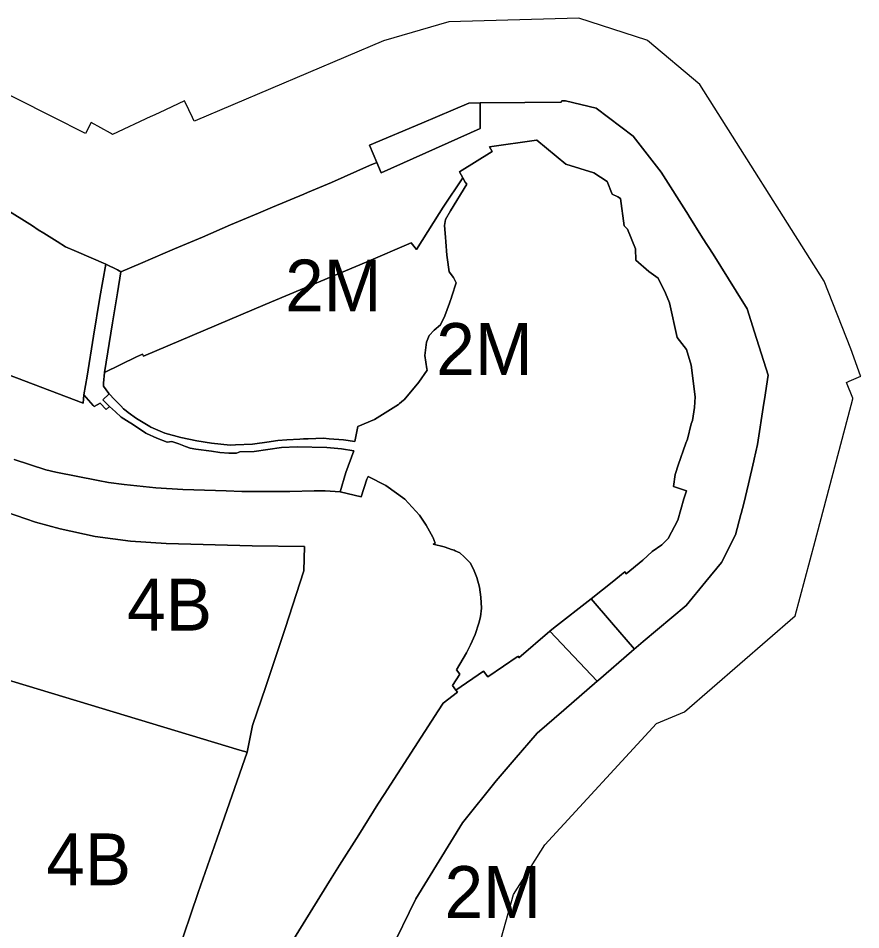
# Model space of a CAD drawing. Extents: x 598968 to 613553, y 4409678 to 4430833.
# Drawn here: x 608972.7 to 609167.6, y 4416215.3 to 4416426.3 of the extents above; entities that cross this region are included whole.
import ezdxf

# ---------------------------------------------------------------- set-up
doc = ezdxf.new("R2010")
doc.units = 0
for name, color, linetype in [('1', 7, 'Continuous'), ('SUBZONA 4B. Cases bifamiliars', 7, 'Continuous'), ('ZONA 2M. CARRERS DE CASES. amb projecte especial', 7, 'Continuous')]:
    doc.layers.add(name, color=color, linetype=linetype)

msp = doc.modelspace()

# ---------------------------------------------------------------- linework, layer by layer
at = {"layer": '1'}
for points in [[(609074.433, 4416177.8566), (609087.2524, 4416223.5359), (609094.5022, 4416235.0258), (609120.3514, 4416263.086), (609126.8412, 4416265.7662), (609152.4406, 4416288.0065), (609157.0703, 4416305.2862), (609165.79, 4416338.2157), (609165.78, 4416338.3356), (609164.29, 4416341.9656), (609164.94, 4416342.2455), (609167.5998, 4416343.3956), (609167.5498, 4416343.5356), (609165.3298, 4416349.7254), (609159.17, 4416365.4347), (609130.3704, 4416410.9026), (609118.2497, 4416421.0767), (609118.1006, 4416421.2018), (609102.351, 4416426.2512), (609072.2616, 4416425.4202), (609057.192, 4416421.0098), (609013.6013, 4416402.5239), (609013.3531, 4416402.4186), (609012.9632, 4416403.2586), (609011.2937, 4416406.8464), (609011.1532, 4416407.1485), (609005.2533, 4416404.3884), (609003.5734, 4416403.5982), (609003.3534, 4416403.4982), (608994.5136, 4416399.358), (608994.0136, 4416399.6381), (608989.5537, 4416402.1278), (608988.2537, 4416399.5978), (608980.6109, 4416403.4348), (608955.4519, 4416416.0652)], [(608969.4021, 4416382.3138), (608975.9421, 4416378.182), (608977.3286, 4416377.3061), (608978.6221, 4416376.484), (608981.6716, 4416374.5858), (608983.6019, 4416373.384), (608986.1719, 4416372.2671), (608992.9577, 4416369.3787), (608995.6577, 4416368), (608996.4519, 4416367.5945), (609001.0018, 4416369.5345), (609006.6478, 4416371.9381), (609008.8164, 4416372.8946), (609015.3316, 4416375.6246), (609021.8065, 4416378.428), (609028.2468, 4416381.1123), (609031.5288, 4416382.5143), (609038.7413, 4416385.5349), (609039.5905, 4416385.8925), (609045.1673, 4416388.2408), (609045.1613, 4416388.2551), (609053.9547, 4416392.1831), (609055.6211, 4416392.8851), (609054.7761, 4416394.8651), (609053.9311, 4416396.8451), (609066.0317, 4416401.9872), (609076.9408, 4416406.6153), (609079.521, 4416406.6444), (609079.5208, 4416406.6654), (609089.8907, 4416406.7755), (609098.1609, 4416406.8546), (609098.2706, 4416406.8557), (609098.4606, 4416407.1157), (609099.3006, 4416407.1357), (609106.3705, 4416405.4059), (609114.9104, 4416398.9761), (609121.4304, 4416390.6464), (609127.7272, 4416380.6748), (609127.7703, 4416380.6065), (609127.8422, 4416380.4924), (609131.0202, 4416375.4667), (609133.4302, 4416371.6368), (609138.7602, 4416363.137), (609141.3402, 4416359.0271), (609143.0306, 4416353.6473), (609146.1702, 4416343.6574), (609145.3302, 4416338.0075), (609145.1897, 4416337.1978), (609143.7402, 4416327.6476), (609142.9467, 4416324.2665), (609142.8731, 4416323.8422), (609141.5903, 4416318.4876), (609140.5303, 4416313.9677), (609139.9178, 4416311.6913), (609139.8603, 4416311.4578), (609138.5904, 4416306.7577), (609136.4404, 4416302.4478), (609135.4204, 4416300.3978), (609135.3693, 4416300.3347), (609131.7908, 4416295.9576), (609127.2306, 4416290.3778), (609117.2896, 4416282.0033), (609114.5708, 4416279.6977), (609106.9109, 4416273.1177), (609106.6365, 4416272.8803), (609098.888, 4416266.1782), (609092.7511, 4416260.8676), (609087.4112, 4416254.6575), (609083.2261, 4416249.7972), (609075.4825, 4416240.1033), (609064.6315, 4416222.4875), (609058.551, 4416209.9969)], [(608971.7523, 4416324.1746), (608979.0422, 4416321.7647), (608981.3922, 4416321.2448), (608991.1721, 4416319.295), (608993.552, 4416318.825), (608997.172, 4416318.4051), (609004.4819, 4416317.6152), (609010.7619, 4416317.2354), (609013.2718, 4416317.0954), (609020.7917, 4416316.8655), (609024.3917, 4416316.7656), (609030.7616, 4416316.7757), (609035.5116, 4416316.7858), (609041.1815, 4416316.8659), (609043.6715, 4416316.9059), (609047.1314, 4416316.706), (609048.4914, 4416321.156), (609050.3301, 4416326.1723), (609050.3314, 4416326.1759), (609047.4514, 4416326.6359), (609044.0727, 4416326.947), (609037.2415, 4416327.088), (609033.5516, 4416326.9056), (609027.2616, 4416326.0255), (609023.9717, 4416325.8955), (609023.2017, 4416325.6555), (609021.3817, 4416325.6554), (609019.2817, 4416325.8054), (609017.4106, 4416326.0469), (609013.7618, 4416326.5453), (609012.4318, 4416326.8053), (609011.3518, 4416327.1452), (609009.8618, 4416327.7552), (609008.1919, 4416328.3252), (609007.1719, 4416328.1852), (609004.7319, 4416329.0551), (609002.3619, 4416330.165), (609002.2117, 4416330.2647), (608999.131, 4416332.3035), (608998.374, 4416332.788), (608996.502, 4416333.9649), (608995.152, 4416335.1949), (608993.762, 4416336.4448), (608993.022, 4416335.7448), (608991.642, 4416337.1948), (608990.232, 4416336.3848), (608989.9836, 4416336.6713), (608987.8921, 4416339.0847), (608987.7221, 4416337.2047), (608960.6223, 4416347.464)], [(609035.9793, 4416212.4912), (609045.0647, 4416227.1954), (609047.0017, 4416230.2571), (609051.4546, 4416237.3153), (609055.8737, 4416244.4057), (609057.3207, 4416246.6212), (609069.8538, 4416266.0055), (609071.0013, 4416267.7771), (609074.3254, 4416270.3053), (609073.9113, 4416270.7971), (609073.1813, 4416271.847), (609074.8212, 4416274.467), (609074.0612, 4416275.467), (609076.4212, 4416279.447), (609077.3312, 4416281.287), (609078.4112, 4416283.697), (609079.2612, 4416286.307), (609079.5911, 4416287.7869), (609079.8511, 4416289.7869), (609079.7111, 4416292.2669), (609079.3611, 4416294.6169), (609078.7911, 4416296.8368), (609077.9811, 4416298.8068), (609077.2011, 4416300.2167), (609075.8711, 4416301.6667), (609074.8212, 4416302.5267), (609073.7335, 4416303.0535), (609073.5412, 4416303.1466), (609072.9064, 4416303.3636), (609072.2781, 4416303.5784), (609071.2012, 4416303.9466), (609068.7012, 4416304.5765), (609069.1412, 4416304.7865), (609068.6412, 4416305.9965), (609068.5612, 4416306.1465), (609067.0612, 4416308.9365), (609065.5112, 4416311.2364), (609062.0913, 4416315.0063), (609057.7113, 4416318.1162), (609053.6314, 4416320.2161), (609053.3514, 4416319.6261), (609052.0514, 4416315.4961), (609047.1314, 4416316.706), (609043.6715, 4416316.9059), (609041.1815, 4416316.8659), (609035.5116, 4416316.7858), (609030.7616, 4416316.7757), (609024.3917, 4416316.7656), (609020.7917, 4416316.8655), (609013.2718, 4416317.0954), (609010.7619, 4416317.2354), (609004.4819, 4416317.6152), (608997.172, 4416318.4051), (608993.552, 4416318.825), (608991.1721, 4416319.295), (608981.3922, 4416321.2448), (608979.0422, 4416321.7647), (608971.7523, 4416324.1746)], [(608967.6324, 4416312.7247), (608976.6523, 4416309.6249), (608982.3522, 4416308.145), (608990.4494, 4416306.3708), (608998.6587, 4416305.2221), (609006.9319, 4416304.7055), (609026.7617, 4416304.1458), (609038.9216, 4416303.996), (609038.7816, 4416298.3761), (609034.4667, 4416285.0612), (609029.9344, 4416271.6667), (609026.8718, 4416262.6263), (609025.6098, 4416256.4059), (609025.615, 4416256.4043), (609018.602, 4416236.3265), (609014.3321, 4416223.9566), (609004.2623, 4416194.3368), (609000.3324, 4416182.7169), (608999.1024, 4416179.0969), (608997.788, 4416178.4145), (608989.4525, 4416174.0868), (608960.9228, 4416182.7662)]]:
    msp.add_lwpolyline(points, dxfattribs=at)
for points in [[(609055.6211, 4416392.8851), (609056.6611, 4416390.4552), (609079.5694, 4416400.7377), (609079.521, 4416406.6444), (609076.9408, 4416406.6153), (609066.0317, 4416401.9872), (609053.9311, 4416396.8451), (609054.7761, 4416394.8651)], [(609105.1917, 4416291.9448), (609110.4708, 4416296.0774), (609112.242, 4416297.5349), (609113.0107, 4416298.1674), (609113.3607, 4416297.7274), (609117.2007, 4416300.8574), (609119.3706, 4416302.8275), (609121.5906, 4416304.4175), (609123.0706, 4416305.8975), (609125.2906, 4416310.1075), (609126.7005, 4416315.0874), (609127.2605, 4416316.8874), (609124.3005, 4416317.9273), (609124.6705, 4416320.6773), (609124.7105, 4416320.9273), (609125.3205, 4416322.8573), (609127.1605, 4416327.9173), (609127.5205, 4416328.8873), (609128.3705, 4416332.3872), (609128.667, 4416333.2112), (609129.1711, 4416336.147), (609129.2705, 4416338.6225), (609128.3362, 4416346.0013), (609127.29, 4416349.5961), (609125.1504, 4416352.38), (609123.3339, 4416360.4101), (609122.402, 4416362.6233), (609120.7023, 4416366.1374), (609118.5578, 4416367.6624), (609115.5808, 4416370.3103), (609115.4665, 4416372.8922), (609113.6202, 4416377.4193), (609112.8821, 4416378.2322), (609112.0472, 4416384.5247), (609111.4259, 4416384.9486), (609110.0517, 4416385.556), (609108.9235, 4416388.4498), (609105.8099, 4416390.4537), (609099.3369, 4416392.5175), (609092.6607, 4416398.0457), (609092.602, 4416398.0373), (609081.7108, 4416396.4855), (609082.2908, 4416395.3856), (609074.7609, 4416390.7355), (609075.5109, 4416389.3355), (609076.0709, 4416388.2855), (609076.4609, 4416387.8956), (609072.671, 4416381.6656), (609071.541, 4416379.6456), (609071.281, 4416378.2656), (609071.5013, 4416375.5631), (609071.5877, 4416374.5035), (609071.8386, 4416371.4254), (609071.881, 4416370.9057), (609072.381, 4416367.5857), (609073.411, 4416366.2858), (609073.971, 4416365.0058), (609072.9945, 4416361.9523), (609072.8201, 4416361.4071), (609072.6103, 4416360.8159), (609072.51, 4416360.5332), (609072.427, 4416360.2994), (609071.351, 4416357.3959), (609070.3911, 4416355.3059), (609068.9311, 4416354.0759), (609067.7611, 4416352.8459), (609067.1311, 4416351.2959), (609066.7111, 4416348.2059), (609067.2338, 4416345.1247), (609067.2811, 4416344.8459), (609065.3757, 4416342.0642), (609061.9672, 4416337.9557), (609061.8415, 4416337.8515), (609060.9, 4416337.0712), (609060.6829, 4416336.8912), (609055.0913, 4416333.4159), (609051.2713, 4416331.7959), (609050.572, 4416328.291), (609047.8914, 4416328.6758), (609044.6016, 4416328.9475), (609043.2914, 4416329.0558), (609039.7715, 4416328.9557), (609038.6616, 4416328.9191), (609037.8214, 4416328.8914), (609034.8315, 4416328.6773), (609032.7116, 4416328.5256), (609031.1578, 4416328.3044), (609030.7178, 4416328.2418), (609026.8816, 4416327.6955), (609022.9719, 4416327.529), (609021.7117, 4416327.4754), (609017.3617, 4416327.9253), (609013.9866, 4416328.4938), (609010.2832, 4416329.2201), (609006.6039, 4416330.2302), (609003.3319, 4416331.665), (609003.1612, 4416331.7636), (609000.0019, 4416333.645), (608998.1348, 4416335.0515), (608997.647, 4416335.419), (608997.002, 4416335.9049), (608996.3822, 4416336.5551), (608995.0545, 4416337.9481), (608993.722, 4416339.3448), (608993.6714, 4416339.2963), (608992.282, 4416337.9648), (608993.762, 4416336.4448), (608995.152, 4416335.1949), (608996.502, 4416333.9649), (608998.374, 4416332.788), (608999.131, 4416332.3035), (609002.2117, 4416330.2647), (609002.3619, 4416330.165), (609004.7319, 4416329.0551), (609007.1719, 4416328.1852), (609008.1919, 4416328.3252), (609009.8618, 4416327.7552), (609011.3518, 4416327.1452), (609012.4318, 4416326.8053), (609013.7618, 4416326.5453), (609017.4106, 4416326.0469), (609019.2817, 4416325.8054), (609021.3817, 4416325.6554), (609023.2017, 4416325.6555), (609023.9717, 4416325.8955), (609027.2616, 4416326.0255), (609033.5516, 4416326.9056), (609037.2415, 4416327.088), (609044.0727, 4416326.947), (609047.4514, 4416326.6359), (609050.3314, 4416326.1759), (609050.3301, 4416326.1723), (609048.4914, 4416321.156), (609047.1314, 4416316.706), (609052.0514, 4416315.4961), (609053.3514, 4416319.6261), (609053.6314, 4416320.2161), (609057.7113, 4416318.1162), (609062.0913, 4416315.0063), (609065.5112, 4416311.2364), (609067.0612, 4416308.9365), (609068.5612, 4416306.1465), (609068.6412, 4416305.9965), (609069.1412, 4416304.7865), (609068.7012, 4416304.5765), (609071.2012, 4416303.9466), (609072.2781, 4416303.5784), (609072.9064, 4416303.3636), (609073.5412, 4416303.1466), (609073.7335, 4416303.0535), (609074.8212, 4416302.5267), (609075.8711, 4416301.6667), (609077.2011, 4416300.2167), (609077.9811, 4416298.8068), (609078.7911, 4416296.8368), (609079.3611, 4416294.6169), (609079.7111, 4416292.2669), (609079.8511, 4416289.7869), (609079.5911, 4416287.7869), (609079.2612, 4416286.307), (609078.4112, 4416283.697), (609077.3312, 4416281.287), (609076.4212, 4416279.447), (609074.0612, 4416275.467), (609074.8212, 4416274.467), (609073.1813, 4416271.847), (609073.9113, 4416270.7971), (609080.2812, 4416275.1703), (609081.3512, 4416273.8572), (609084.9511, 4416276.3072), (609088.1228, 4416278.4617), (609088.3811, 4416278.6372), (609088.4911, 4416278.2972), (609095.6756, 4416284.4351), (609096.521, 4416285.1573)], [(608996.4519, 4416367.5945), (608995.6577, 4416368), (608992.9577, 4416369.3787), (608986.1719, 4416372.2671), (608992.9419, 4416369.3243), (608991.5219, 4416361.6244), (608990.072, 4416352.6645), (608988.612, 4416343.4546), (608987.8921, 4416339.0847), (608989.9836, 4416336.6713), (608990.232, 4416336.3848), (608991.642, 4416337.1948), (608993.022, 4416335.7448), (608993.762, 4416336.4448), (608992.282, 4416337.9648), (608993.6714, 4416339.2963), (608993.722, 4416339.3448), (608995.0545, 4416337.9481), (608993.6543, 4416339.4181), (608992.442, 4416341.0947), (608992.402, 4416341.7847), (608992.612, 4416344.2947), (608994.5019, 4416355.7445), (608995.6543, 4416362.7474)], [(609117.2896, 4416282.0033), (609115.2626, 4416280.2957), (609109.9597, 4416286.4296), (609105.1917, 4416291.9448), (609096.521, 4416285.1573), (609095.6756, 4416284.4351), (609106.6365, 4416272.8803), (609106.9109, 4416273.1177), (609114.5708, 4416279.6977)]]:
    msp.add_lwpolyline(points, close=True, dxfattribs=at)
at = {"layer": 'SUBZONA 4B. Cases bifamiliars'}
for points in [[(609025.6098, 4416256.4059), (609026.8718, 4416262.6263), (609029.9344, 4416271.6667), (609034.4667, 4416285.0612), (609038.7816, 4416298.3761), (609038.9216, 4416303.996), (609026.7617, 4416304.1458), (609006.9319, 4416304.7055), (608998.6587, 4416305.2221), (608990.4494, 4416306.3708), (608982.3522, 4416308.145), (608976.6523, 4416309.6249), (608967.6324, 4416312.7247), (608956.8626, 4416277.1849), (609023.9378, 4416256.9112), (609023.9623, 4416256.9038)], [(609025.6098, 4416256.4059), (609023.9623, 4416256.9038), (609023.9378, 4416256.9112), (608956.8626, 4416277.1849), (608950.8127, 4416257.5651), (608943.7729, 4416234.8652), (608937.683, 4416214.9654), (608932.7031, 4416198.3955), (608937.5231, 4416189.8857), (608960.9228, 4416182.7662), (608989.4525, 4416174.0868), (608997.788, 4416178.4145), (608999.1024, 4416179.0969), (609000.3324, 4416182.7169), (609004.2623, 4416194.3368), (609014.3321, 4416223.9566), (609018.602, 4416236.3265), (609025.615, 4416256.4043)]]:
    msp.add_lwpolyline(points, close=True, dxfattribs=at)
at = {"layer": 'ZONA 2M. CARRERS DE CASES. amb projecte especial'}
for points in [[(609117.2896, 4416282.0033), (609127.2306, 4416290.3778), (609131.7908, 4416295.9576), (609135.3693, 4416300.3347), (609135.4204, 4416300.3978), (609136.4404, 4416302.4478), (609138.5904, 4416306.7577), (609139.8603, 4416311.4578), (609139.9178, 4416311.6913), (609140.5303, 4416313.9677), (609141.5903, 4416318.4876), (609142.8731, 4416323.8422), (609142.9467, 4416324.2665), (609143.7402, 4416327.6476), (609145.1897, 4416337.1978), (609145.3302, 4416338.0075), (609146.1702, 4416343.6574), (609143.0306, 4416353.6473), (609141.3402, 4416359.0271), (609138.7602, 4416363.137), (609133.4302, 4416371.6368), (609131.0202, 4416375.4667), (609127.8422, 4416380.4924), (609127.7703, 4416380.6065), (609127.7272, 4416380.6748), (609121.4304, 4416390.6464), (609114.9104, 4416398.9761), (609106.3705, 4416405.4059), (609099.3006, 4416407.1357), (609098.4606, 4416407.1157), (609098.2706, 4416406.8557), (609098.1609, 4416406.8546), (609089.8907, 4416406.7755), (609079.5208, 4416406.6654), (609079.521, 4416406.6444), (609079.5694, 4416400.7377), (609056.6611, 4416390.4552), (609055.6211, 4416392.8851), (609053.9547, 4416392.1831), (609045.1613, 4416388.2551), (609045.1673, 4416388.2408), (609039.5905, 4416385.8925), (609038.7413, 4416385.5349), (609031.5288, 4416382.5143), (609028.2468, 4416381.1123), (609021.8065, 4416378.428), (609015.3316, 4416375.6246), (609008.8164, 4416372.8946), (609006.6478, 4416371.9381), (609001.0018, 4416369.5345), (608996.4519, 4416367.5945), (608995.6543, 4416362.7474), (608994.5019, 4416355.7445), (608992.612, 4416344.2947), (609000.0243, 4416347.9089), (609001.4419, 4416348.5046), (609001.4601, 4416348.5123), (609001.6419, 4416348.0748), (609029.8015, 4416359.9851), (609040.2932, 4416364.3875), (609053.1412, 4416369.8454), (609063.5711, 4416374.2855), (609064.7911, 4416372.7055), (609070.0501, 4416381.0979), (609070.951, 4416382.5355), (609075.5109, 4416389.3355), (609074.7609, 4416390.7355), (609082.2908, 4416395.3856), (609081.7108, 4416396.4855), (609092.602, 4416398.0373), (609092.6607, 4416398.0457), (609099.3369, 4416392.5175), (609105.8099, 4416390.4537), (609108.9235, 4416388.4498), (609110.0517, 4416385.556), (609111.4259, 4416384.9486), (609112.0472, 4416384.5247), (609112.8821, 4416378.2322), (609113.6202, 4416377.4193), (609115.4665, 4416372.8922), (609115.5808, 4416370.3103), (609118.5578, 4416367.6624), (609120.7023, 4416366.1374), (609122.402, 4416362.6233), (609123.3339, 4416360.4101), (609125.1504, 4416352.38), (609127.29, 4416349.5961), (609128.3362, 4416346.0013), (609129.2705, 4416338.6225), (609129.1711, 4416336.147), (609128.667, 4416333.2112), (609128.3705, 4416332.3872), (609127.5205, 4416328.8873), (609127.1605, 4416327.9173), (609125.3205, 4416322.8573), (609124.7105, 4416320.9273), (609124.6705, 4416320.6773), (609124.3005, 4416317.9273), (609127.2605, 4416316.8874), (609126.7005, 4416315.0874), (609125.2906, 4416310.1075), (609123.0706, 4416305.8975), (609121.5906, 4416304.4175), (609119.3706, 4416302.8275), (609117.2007, 4416300.8574), (609113.3607, 4416297.7274), (609113.0107, 4416298.1674), (609112.242, 4416297.5349), (609110.4708, 4416296.0774), (609105.1917, 4416291.9448), (609109.9597, 4416286.4296), (609115.2626, 4416280.2957)], [(608995.0545, 4416337.9481), (608996.3822, 4416336.5551), (608997.002, 4416335.9049), (608997.647, 4416335.419), (608998.1348, 4416335.0515), (609000.0019, 4416333.645), (609003.1612, 4416331.7636), (609003.3319, 4416331.665), (609006.6039, 4416330.2302), (609010.2832, 4416329.2201), (609013.9866, 4416328.4938), (609017.3617, 4416327.9253), (609021.7117, 4416327.4754), (609022.9719, 4416327.529), (609026.8816, 4416327.6955), (609030.7178, 4416328.2418), (609031.1578, 4416328.3044), (609032.7116, 4416328.5256), (609034.8315, 4416328.6773), (609037.8214, 4416328.8914), (609038.6616, 4416328.9191), (609039.7715, 4416328.9557), (609043.2914, 4416329.0558), (609044.6016, 4416328.9475), (609047.8914, 4416328.6758), (609050.572, 4416328.291), (609051.2713, 4416331.7959), (609055.0913, 4416333.4159), (609060.6829, 4416336.8912), (609060.9, 4416337.0712), (609061.8415, 4416337.8515), (609061.9672, 4416337.9557), (609065.3757, 4416342.0642), (609067.2811, 4416344.8459), (609067.2338, 4416345.1247), (609066.7111, 4416348.2059), (609067.1311, 4416351.2959), (609067.7611, 4416352.8459), (609068.9311, 4416354.0759), (609070.3911, 4416355.3059), (609071.351, 4416357.3959), (609072.427, 4416360.2994), (609072.51, 4416360.5332), (609072.6103, 4416360.8159), (609072.8201, 4416361.4071), (609072.9945, 4416361.9523), (609073.971, 4416365.0058), (609073.411, 4416366.2858), (609072.381, 4416367.5857), (609071.881, 4416370.9057), (609071.8386, 4416371.4254), (609071.5877, 4416374.5035), (609071.5013, 4416375.5631), (609071.281, 4416378.2656), (609071.541, 4416379.6456), (609072.671, 4416381.6656), (609076.4609, 4416387.8956), (609076.0709, 4416388.2855), (609075.5109, 4416389.3355), (609070.951, 4416382.5355), (609070.0501, 4416381.0979), (609064.7911, 4416372.7055), (609063.5711, 4416374.2855), (609053.1412, 4416369.8454), (609040.2932, 4416364.3875), (609029.8015, 4416359.9851), (609001.6419, 4416348.0748), (609001.4601, 4416348.5123), (609001.4419, 4416348.5046), (609000.0243, 4416347.9089), (608992.612, 4416344.2947), (608992.402, 4416341.7847), (608992.442, 4416341.0947), (608993.6543, 4416339.4181)]]:
    msp.add_lwpolyline(points, close=True, dxfattribs=at)
for points in [[(608960.6223, 4416347.464), (608987.7221, 4416337.2047), (608987.8921, 4416339.0847), (608988.612, 4416343.4546), (608990.072, 4416352.6645), (608991.5219, 4416361.6244), (608992.9419, 4416369.3243), (608986.1719, 4416372.2671), (608983.6019, 4416373.384), (608981.6716, 4416374.5858), (608978.6221, 4416376.484), (608977.3286, 4416377.3061), (608975.9421, 4416378.182), (608969.4021, 4416382.3138)], [(609058.551, 4416209.9969), (609064.6315, 4416222.4875), (609075.4825, 4416240.1033), (609083.2261, 4416249.7972), (609087.4112, 4416254.6575), (609092.7511, 4416260.8676), (609098.888, 4416266.1782), (609106.6365, 4416272.8803), (609095.6756, 4416284.4351), (609088.4911, 4416278.2972), (609088.3811, 4416278.6372), (609088.1228, 4416278.4617), (609084.9511, 4416276.3072), (609081.3512, 4416273.8572), (609080.2812, 4416275.1703), (609073.9113, 4416270.7971), (609074.3254, 4416270.3053), (609071.0013, 4416267.7771), (609069.8538, 4416266.0055), (609057.3207, 4416246.6212), (609055.8737, 4416244.4057), (609051.4546, 4416237.3153), (609047.0017, 4416230.2571), (609045.0647, 4416227.1954), (609035.9793, 4416212.4912)]]:
    msp.add_lwpolyline(points, dxfattribs=at)

# ---------------------------------------------------------------- texts
at = {"layer": 'SUBZONA 4B. Cases bifamiliars'}
for p in [(608997.8921, 4416284.5653), (608979.159, 4416225.6359)]:
    msp.add_text('4B', height=12, dxfattribs=at).set_placement(p)
at = {"layer": 'ZONA 2M. CARRERS DE CASES. amb projecte especial'}
for p in [(609034.4315, 4416358.4055), (609069.3911, 4416343.7157), (609071.3079, 4416218.0817)]:
    msp.add_text('2M', height=12, dxfattribs=at).set_placement(p)

doc.saveas('drawing.dxf')
